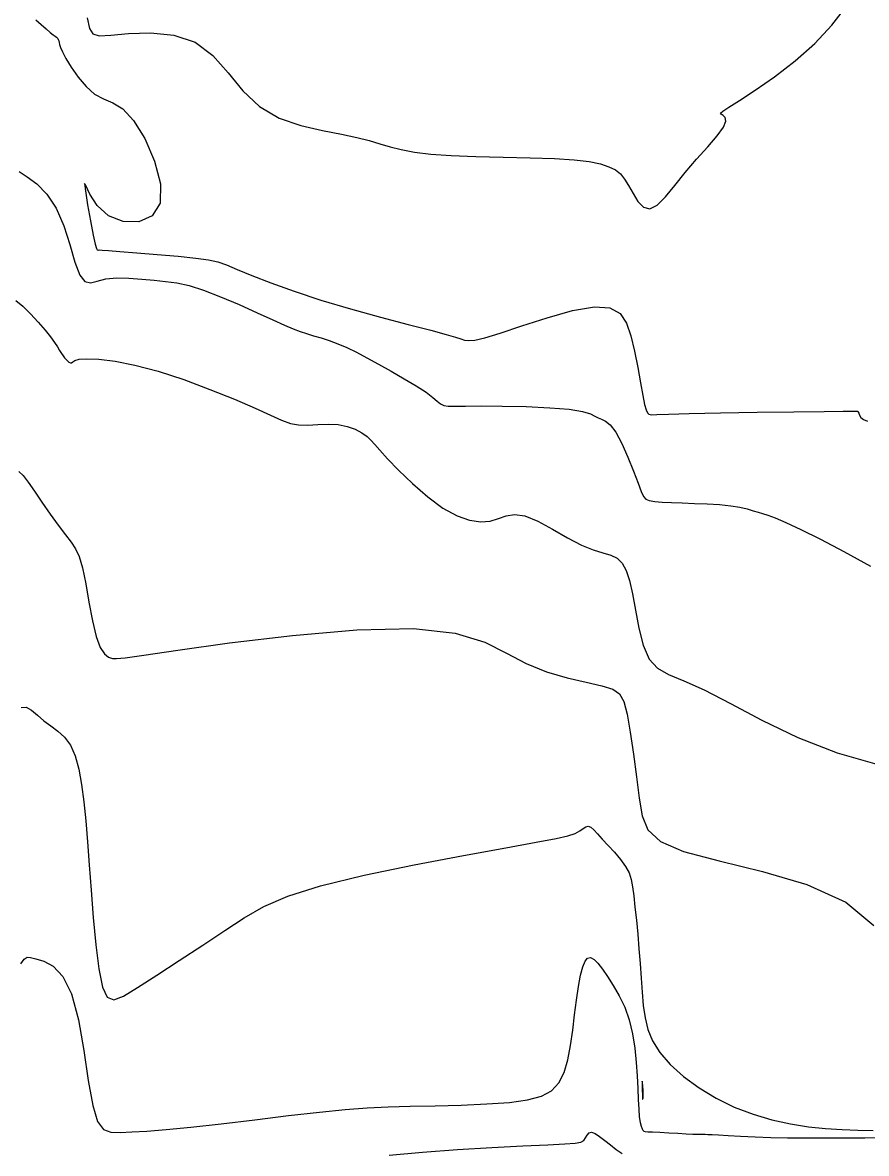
# Model space of a CAD drawing. Extents: x 2566142 to 2571431, y 418755 to 421584.
# Drawn here: x 2567308.6 to 2567553.9, y 420100.3 to 420429 of the extents above; entities that cross this region are included whole.
import ezdxf

# ---------------------------------------------------------------- set-up
doc = ezdxf.new("R2010")
doc.units = 0
doc.layers.add('Contour_ADS_Major', color=7, linetype='Continuous')
doc.layers.add('Contour_ADS_Minor', color=7, linetype='Continuous')

msp = doc.modelspace()

# ---------------------------------------------------------------- linework, layer by layer
at = {"layer": 'Contour_ADS_Major'}
for points in [[(2567307.58, 420385.66), (2567309.9, 420384.19), (2567312.71, 420382.07), (2567315.65, 420379.09), (2567318.36, 420375.06), (2567320.56, 420369.94), (2567322.33, 420364.43), (2567323.83, 420359.37), (2567325.22, 420355.6), (2567326.67, 420353.74), (2567328.32, 420353.37), (2567330.33, 420353.84), (2567332.86, 420354.48), (2567336, 420354.77), (2567339.54, 420354.71), (2567343.24, 420354.44), (2567346.82, 420354.1), (2567350.14, 420353.76), (2567353.42, 420353.3), (2567356.99, 420352.52), (2567361.18, 420351.22), (2567366.17, 420349.3), (2567371.56, 420347), (2567376.79, 420344.65), (2567381.32, 420342.58), (2567384.74, 420341.04), (2567387.26, 420339.95), (2567389.27, 420339.18), (2567391.13, 420338.56), (2567393.15, 420337.96), (2567395.35, 420337.31), (2567397.72, 420336.55), (2567400.22, 420335.63), (2567402.83, 420334.51), (2567405.63, 420333.15), (2567408.67, 420331.56), (2567412.05, 420329.72), (2567415.77, 420327.64), (2567419.55, 420325.46), (2567423.03, 420323.36), (2567425.87, 420321.5), (2567427.83, 420320.01), (2567429.13, 420318.9), (2567430.08, 420318.13), (2567431.04, 420317.66), (2567432.32, 420317.47), (2567434.31, 420317.45), (2567437.37, 420317.52), (2567441.89, 420317.57), (2567448.01, 420317.52), (2567454.98, 420317.35), (2567461.81, 420317.03), (2567467.51, 420316.56), (2567471.34, 420315.94), (2567473.63, 420315.25), (2567474.95, 420314.59), (2567475.87, 420314.06), (2567476.87, 420313.68), (2567478.05, 420313.12)], [(2567478.05, 420313.12), (2567479.43, 420312.01), (2567481.01, 420309.92), (2567482.77, 420306.65), (2567484.57, 420302.67), (2567486.21, 420298.61), (2567487.52, 420295.13), (2567488.4, 420292.72), (2567489.05, 420291.25), (2567489.75, 420290.44), (2567490.77, 420290.02), (2567492.35, 420289.75), (2567494.5, 420289.57), (2567497.17, 420289.44), (2567500.32, 420289.33), (2567503.87, 420289.22), (2567507.59, 420289.08), (2567511.21, 420288.86), (2567514.45, 420288.54), (2567517.11, 420288.1), (2567519.24, 420287.59), (2567520.95, 420287.07), (2567522.38, 420286.63), (2567523.68, 420286.26), (2567525.19, 420285.81), (2567527.31, 420285.02), (2567530.43, 420283.68), (2567534.85, 420281.6), (2567540.51, 420278.77), (2567547.27, 420275.22), (2567555.01, 420271)], [(2567415.2, 420099.75), (2567424.86, 420100.61), (2567435.01, 420101.35), (2567444.99, 420101.95), (2567454, 420102.43), (2567461.27, 420102.77), (2567466.23, 420103), (2567469.25, 420103.21), (2567470.88, 420103.51), (2567471.72, 420104.01), (2567472.26, 420104.76), (2567472.73, 420105.58), (2567473.26, 420106.22), (2567473.99, 420106.45), (2567475.03, 420106.07), (2567476.33, 420105.22), (2567477.83, 420104.04), (2567479.45, 420102.74), (2567481.13, 420101.44), (2567482.84, 420100.2)]]:
    msp.add_lwpolyline(points, dxfattribs=at)
at = {"layer": 'Contour_ADS_Minor'}
for points in [[(2567327.39, 420430.4), (2567328.06, 420427.29), (2567329.03, 420425.68), (2567330.89, 420425.17), (2567334.23, 420425.36), (2567339.4, 420425.83), (2567345.79, 420426.02), (2567352.54, 420425.36), (2567358.79, 420423.27), (2567363.92, 420419.41), (2567368.32, 420414.42), (2567372.62, 420409.18), (2567377.44, 420404.56), (2567383.21, 420401.24), (2567389.52, 420399.05), (2567395.77, 420397.62), (2567401.35, 420396.58), (2567405.8, 420395.61), (2567409.37, 420394.67), (2567412.44, 420393.76), (2567415.42, 420392.89), (2567418.68, 420392.08), (2567422.53, 420391.35), (2567427.26, 420390.75), (2567433.18, 420390.31), (2567440.38, 420390.04), (2567448.29, 420389.87), (2567456.16, 420389.71), (2567463.23, 420389.48), (2567468.91, 420389.1), (2567473.28, 420388.57), (2567476.58, 420387.89), (2567479.04, 420387.09), (2567480.9, 420386.14), (2567482.36, 420384.98), (2567483.58, 420383.49), (2567484.75, 420381.58), (2567486.03, 420379.26), (2567487.47, 420376.98), (2567489.1, 420375.32), (2567490.96, 420374.84), (2567493.08, 420375.94), (2567495.48, 420378.36), (2567498.18, 420381.66), (2567501.21, 420385.42), (2567504.52, 420389.24), (2567507.76, 420392.85), (2567510.51, 420396.04), (2567512.36, 420398.58), (2567513.03, 420400.32), (2567512.83, 420401.39), (2567512.2, 420402), (2567511.61, 420402.36), (2567511.48, 420402.68), (2567512.12, 420403.25), (2567513.84, 420404.37), (2567516.94, 420406.32), (2567521.55, 420409.32), (2567527.18, 420413.23), (2567533.18, 420417.84), (2567538.92, 420422.94), (2567543.84, 420428.28), (2567547.9, 420433.47)], [(2567312.44, 420429.82), (2567314.06, 420428.4), (2567315.5, 420427.14), (2567316.67, 420426.14), (2567317.52, 420425.47), (2567318.09, 420425.05), (2567318.46, 420424.79), (2567318.7, 420424.58), (2567318.87, 420424.34), (2567319, 420424.04), (2567319.11, 420423.66), (2567319.22, 420423.2), (2567319.35, 420422.61), (2567319.63, 420421.76), (2567320.2, 420420.47), (2567321.21, 420418.58), (2567322.75, 420416.02), (2567324.74, 420413.14), (2567327.06, 420410.39), (2567329.56, 420408.22), (2567332.15, 420406.86), (2567334.86, 420405.69), (2567337.75, 420403.87), (2567340.86, 420400.56), (2567344.14, 420395.25), (2567347, 420388.72), (2567348.74, 420382.1), (2567348.65, 420376.49), (2567346.31, 420372.81), (2567342.39, 420371.08), (2567337.81, 420371.16), (2567333.54, 420372.85), (2567330.32, 420375.84), (2567328.19, 420379.15), (2567327, 420381.64), (2567326.61, 420382.18), (2567326.86, 420380.03), (2567327.52, 420376.01), (2567328.36, 420371.34), (2567329.15, 420367.23), (2567329.71, 420364.61), (2567330.08, 420363.32), (2567330.33, 420362.89), (2567330.55, 420362.87), (2567330.89, 420362.89), (2567331.75, 420362.84), (2567333.58, 420362.71), (2567336.87, 420362.45), (2567341.83, 420362.07), (2567347.77, 420361.6), (2567353.8, 420361.07), (2567358.97, 420360.54), (2567362.67, 420360.03), (2567365.38, 420359.4), (2567367.89, 420358.53), (2567370.97, 420357.25), (2567375.26, 420355.48), (2567380.81, 420353.3), (2567387.52, 420350.86), (2567395.3, 420348.31), (2567403.91, 420345.77), (2567412.67, 420343.38), (2567420.73, 420341.26), (2567427.27, 420339.55), (2567431.7, 420338.32), (2567434.4, 420337.51), (2567435.99, 420337.01), (2567437.08, 420336.71), (2567438.26, 420336.56), (2567440.06, 420336.71), (2567442.96, 420337.36), (2567447.44, 420338.7), (2567453.75, 420340.81), (2567461.11, 420343.2), (2567468.47, 420345.26), (2567474.8, 420346.38), (2567479.32, 420346.09), (2567482.26, 420344.43), (2567484.11, 420341.63), (2567485.37, 420337.88), (2567486.44, 420333.43), (2567487.39, 420328.73), (2567488.21, 420324.27), (2567488.88, 420320.57), (2567489.39, 420317.98)], [(2567306.68, 420348.22), (2567308.65, 420346.55), (2567310.9, 420344.34), (2567313.15, 420341.9), (2567315.16, 420339.56), (2567316.72, 420337.59), (2567317.87, 420335.99), (2567318.73, 420334.7), (2567319.38, 420333.67), (2567319.92, 420332.82), (2567320.39, 420332.13), (2567320.82, 420331.56), (2567321.24, 420331.06), (2567321.67, 420330.61), (2567322.09, 420330.27), (2567322.5, 420330.07), (2567322.85, 420330.1), (2567323.2, 420330.36), (2567323.82, 420330.75), (2567325.08, 420331.1), (2567327.32, 420331.27), (2567330.81, 420331.12), (2567335.5, 420330.52), (2567341.27, 420329.39), (2567347.99, 420327.62), (2567355.44, 420325.19), (2567363.07, 420322.37), (2567370.21, 420319.49), (2567376.24, 420316.89), (2567380.68, 420314.85), (2567383.91, 420313.39), (2567386.45, 420312.46), (2567388.85, 420312.01), (2567391.54, 420311.95), (2567394.47, 420312.11), (2567397.47, 420312.24), (2567400.35, 420312.13), (2567402.97, 420311.61), (2567405.27, 420310.75), (2567407.2, 420309.72), (2567408.73, 420308.64), (2567409.87, 420307.59), (2567410.97, 420306.36), (2567412.43, 420304.65), (2567414.65, 420302.19), (2567417.92, 420298.83), (2567421.96, 420294.96), (2567426.38, 420291.12), (2567430.8, 420287.86), (2567434.89, 420285.59), (2567438.55, 420284.3), (2567441.78, 420283.84), (2567444.56, 420284.06), (2567446.92, 420284.79), (2567449.16, 420285.6), (2567451.6, 420286.03), (2567454.6, 420285.61)], [(2567489.39, 420317.98), (2567489.81, 420316.38), (2567490.21, 420315.52), (2567490.65, 420315.13), (2567491.34, 420315), (2567492.97, 420315.04), (2567496.38, 420315.17), (2567502.4, 420315.36), (2567511.44, 420315.54), (2567522.15, 420315.7), (2567532.77, 420315.83), (2567541.55, 420315.92), (2567547.15, 420315.98), (2567550.04, 420316.01), (2567551.13, 420316.01), (2567551.32, 420316.01), (2567551.36, 420315.99), (2567551.42, 420315.92), (2567551.51, 420315.74), (2567551.65, 420315.4), (2567551.87, 420314.86), (2567552.27, 420314.21), (2567552.99, 420313.58), (2567554.14, 420313.09)], [(2567307.57, 420298.53), (2567308.82, 420297.37), (2567310.27, 420295.39), (2567312.06, 420292.73), (2567314.23, 420289.54), (2567316.61, 420286.13), (2567318.97, 420282.86), (2567321.07, 420280.07), (2567322.74, 420277.94), (2567324.04, 420276.03), (2567325.1, 420273.75), (2567326.04, 420270.48), (2567326.96, 420265.86), (2567327.91, 420260.46), (2567328.92, 420255.07), (2567330, 420250.5), (2567331.19, 420247.37), (2567332.42, 420245.5), (2567333.61, 420244.55), (2567334.71, 420244.16), (2567335.91, 420244.08), (2567338.46, 420244.36), (2567343.89, 420245.14), (2567353.72, 420246.57), (2567368.78, 420248.66), (2567387.03, 420250.85), (2567405.75, 420252.46), (2567422.2, 420252.82), (2567434.36, 420251.48), (2567442.92, 420248.87), (2567449.31, 420245.71), (2567454.93, 420242.66), (2567460.86, 420240.27), (2567466.88, 420238.5), (2567472.44, 420237.2), (2567476.99, 420236.17), (2567480.13, 420235.19), (2567482.13, 420233.83), (2567483.38, 420231.58)], [(2567454.6, 420285.61), (2567458.37, 420284.05), (2567462.64, 420281.73), (2567467, 420279.22), (2567471.06, 420277.06), (2567474.49, 420275.67), (2567477.3, 420274.82), (2567479.57, 420274.15), (2567481.39, 420273.27), (2567482.84, 420271.85), (2567484.01, 420269.74), (2567484.99, 420266.81), (2567485.86, 420262.93), (2567486.73, 420258.13), (2567487.73, 420252.92), (2567489.03, 420247.98), (2567490.77, 420243.97), (2567493.13, 420241.32), (2567496.37, 420239.47), (2567500.8, 420237.63), (2567506.72, 420235), (2567514.32, 420231.04), (2567523.46, 420226.2), (2567533.9, 420221.19), (2567545.38, 420216.69), (2567557.56, 420213.26)], [(2567308.18, 420229.84), (2567309.65, 420230.01), (2567311.24, 420229.14), (2567312.95, 420227.66), (2567314.82, 420226.02), (2567316.83, 420224.51), (2567318.87, 420223.01), (2567320.8, 420221.22), (2567322.51, 420218.89), (2567323.87, 420215.8), (2567324.94, 420211.97), (2567325.77, 420207.5), (2567326.44, 420202.47), (2567327, 420196.94), (2567327.51, 420190.87), (2567328, 420184.18), (2567328.54, 420176.8), (2567329.16, 420168.82), (2567329.89, 420160.91), (2567330.77, 420153.89), (2567331.84, 420148.59), (2567333.18, 420145.63), (2567335.09, 420144.87), (2567337.93, 420145.92), (2567342.05, 420148.44), (2567347.64, 420152.04), (2567354.17, 420156.3), (2567360.97, 420160.78), (2567367.37, 420165.05), (2567372.98, 420168.77), (2567378.7, 420172.04), (2567385.71, 420175.06), (2567395.24, 420178.04), (2567407.94, 420181.12)], [(2567483.38, 420231.58), (2567484.31, 420227.96), (2567485.23, 420222.69), (2567486.18, 420216.33), (2567487.07, 420209.68), (2567487.85, 420203.49), (2567488.65, 420198.4), (2567490.34, 420194.29), (2567494.01, 420190.92), (2567500.74, 420188.02), (2567511.11, 420185.28), (2567523.69, 420182.25), (2567536.58, 420178.42), (2567547.86, 420173.27), (2567556.04, 420166.53)], [(2567407.94, 420181.12), (2567422.43, 420184.14), (2567436.79, 420186.88), (2567449.11, 420189.12), (2567457.93, 420190.71), (2567463.65, 420191.8), (2567467.12, 420192.58), (2567469.18, 420193.26), (2567470.58, 420194), (2567471.58, 420194.7), (2567472.33, 420195.2), (2567473, 420195.36), (2567473.73, 420195.05), (2567474.61, 420194.29), (2567475.7, 420193.12), (2567477.08, 420191.6), (2567478.78, 420189.78), (2567480.62, 420187.78), (2567482.39, 420185.71), (2567483.86, 420183.7), (2567484.87, 420181.81), (2567485.5, 420179.89), (2567485.91, 420177.72), (2567486.24, 420175.09), (2567486.6, 420171.84), (2567487, 420168.09), (2567487.4, 420164), (2567487.76, 420159.73), (2567488.07, 420155.43), (2567488.36, 420151.2), (2567488.66, 420147.12), (2567489.03, 420143.27), (2567489.52, 420139.7), (2567490.34, 420136.31), (2567491.7, 420133), (2567493.82, 420129.63), (2567496.86, 420126.13), (2567500.72, 420122.62), (2567505.22, 420119.28), (2567510.19, 420116.27), (2567515.47, 420113.72), (2567520.93, 420111.65), (2567526.42, 420110.02), (2567531.82, 420108.81), (2567537.01, 420107.98), (2567541.99, 420107.46), (2567546.78, 420107.17), (2567551.39, 420107.02), (2567555.82, 420106.95)], [(2567308.1, 420155.39), (2567309.07, 420156.75), (2567309.91, 420157.28), (2567310.94, 420157.23), (2567312.49, 420156.82), (2567314.76, 420156.13), (2567317.49, 420154.65), (2567320.32, 420151.71), (2567322.87, 420146.63), (2567324.87, 420139.1), (2567326.41, 420130.22), (2567327.72, 420121.43), (2567328.99, 420114.19), (2567330.43, 420109.58), (2567332.16, 420107.23), (2567334.31, 420106.41), (2567337.01, 420106.36), (2567340.4, 420106.49), (2567344.75, 420106.74), (2567350.36, 420107.18), (2567357.52, 420107.88), (2567366.33, 420108.88), (2567376.1, 420110.06), (2567385.92, 420111.24), (2567394.88, 420112.26), (2567402.37, 420112.99), (2567408.8, 420113.47), (2567414.87, 420113.77), (2567421.28, 420113.97), (2567428.5, 420114.13), (2567436.13, 420114.33), (2567443.54, 420114.63), (2567450.12, 420115.09), (2567455.37, 420115.8), (2567459.39, 420116.88), (2567462.36, 420118.49), (2567464.52, 420120.77), (2567466.05, 420123.82), (2567467.13, 420127.5), (2567467.89, 420131.64), (2567468.5, 420136.05), (2567469.07, 420140.53), (2567469.63, 420144.85), (2567470.21, 420148.78), (2567470.8, 420152.07), (2567471.42, 420154.54), (2567472.1, 420156.18), (2567472.85, 420157.04)], [(2567472.85, 420157.04), (2567473.72, 420157.19), (2567474.71, 420156.67), (2567475.85, 420155.53), (2567477.15, 420153.85), (2567478.64, 420151.69), (2567480.3, 420149.1), (2567482.01, 420146.11), (2567483.61, 420142.75), (2567484.96, 420139.04), (2567485.93, 420135.04), (2567486.58, 420130.88), (2567486.99, 420126.73), (2567487.24, 420122.77), (2567487.41, 420119.13), (2567487.55, 420115.9), (2567487.68, 420113.14), (2567487.86, 420110.92), (2567488.11, 420109.29), (2567488.39, 420108.15), (2567488.68, 420107.42), (2567488.93, 420106.98), (2567489.16, 420106.74), (2567489.54, 420106.62), (2567490.31, 420106.57), (2567491.69, 420106.52), (2567493.81, 420106.41), (2567496.4, 420106.26), (2567499.09, 420106.1), (2567501.51, 420105.97), (2567503.37, 420105.89), (2567504.73, 420105.85), (2567505.7, 420105.83), (2567506.42, 420105.83), (2567507.04, 420105.82), (2567507.81, 420105.8), (2567509.01, 420105.73), (2567510.91, 420105.62), (2567513.71, 420105.46), (2567517.31, 420105.25), (2567521.51, 420105.06), (2567526.11, 420104.9), (2567530.94, 420104.8), (2567535.82, 420104.76), (2567540.55, 420104.76), (2567544.96, 420104.77), (2567549.03, 420104.79), (2567553.41, 420104.82), (2567558.88, 420104.88)]]:
    msp.add_lwpolyline(points, dxfattribs=at)
msp.add_lwpolyline([(2567488.86, 420116.05), (2567488.91, 420116.1), (2567488.96, 420116.27), (2567488.99, 420116.69), (2567488.99, 420117.45), (2567488.95, 420118.6), (2567488.88, 420119.85), (2567488.8, 420120.85), (2567488.74, 420121.25), (2567488.71, 420120.81), (2567488.71, 420119.78), (2567488.73, 420118.5), (2567488.75, 420117.35), (2567488.77, 420116.59), (2567488.79, 420116.2), (2567488.82, 420116.06), (2567488.86, 420116.05)], close=True, dxfattribs=at)

doc.saveas('drawing.dxf')
